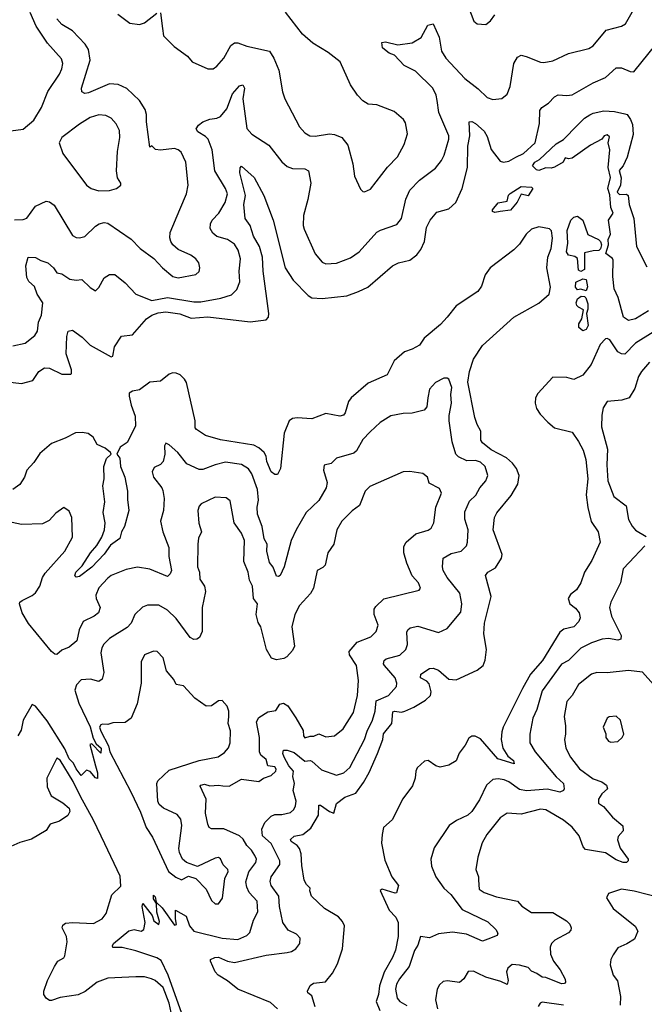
# Model space of a CAD drawing. Extents: x 1690054 to 1842981, y 782881 to 914114.
# Tile 449 of 656: x 1794615 to 1798165, y 801320 to 806914. Entities that reach past the tile are written whole.
import ezdxf

# ---------------------------------------------------------------- set-up
doc = ezdxf.new("R2010")
doc.units = 0

msp = doc.modelspace()

# ---------------------------------------------------------------- linework, layer by layer
at = {"layer": '0CON10XD'}
for points in [[(1795795.3, 805925.3), (1795785, 805955.6), (1795724.8, 806054.8), (1795709.4, 806175), (1795685.3, 806235), (1795671.1, 806251.1), (1795628.1, 806278.1), (1795618.7, 806295), (1795630.2, 806315), (1795655, 806333.2), (1795695, 806350.2), (1795735, 806354.6), (1795756.5, 806365), (1795792.6, 806407.4), (1795825, 806493.1), (1795865, 806539.2), (1795884, 806544), (1795893.1, 806525), (1795882.5, 806465), (1795906.3, 806296.3), (1795935, 806264.3), (1796031.4, 806201.4), (1796105, 806107.1), (1796135, 806080.6), (1796165, 806068.9), (1796235, 806066.4), (1796255.7, 806055), (1796270, 805985), (1796252.9, 805892.9), (1796228.9, 805801.1), (1796226.7, 805745), (1796231.8, 805725), (1796294.6, 805584.6), (1796335, 805537.5), (1796355, 805527.5), (1796415, 805531.9), (1796495, 805560.6), (1796545.3, 805594.7), (1796645, 805707.1), (1796665, 805719.4), (1796759.3, 805750.7), (1796784.4, 805785), (1796809.5, 805895), (1796832.2, 805945), (1796887.6, 806002.4), (1796979.2, 806070.8), (1797012.5, 806115), (1797027.1, 806145), (1797054.5, 806235), (1797054.5, 806255), (1796997.7, 806387.7), (1796987.9, 806455), (1796982.7, 806485), (1796962.7, 806525), (1796865, 806622.5), (1796800.8, 806655), (1796745, 806712.9), (1796715, 806724.5), (1796687.5, 806745), (1796678, 806755), (1796674.2, 806785.8), (1796695, 806789.4), (1796765, 806771.1), (1796845, 806783.3), (1796896, 806814), (1796935, 806882.5), (1796965, 806891.2), (1796998.5, 806815), (1797013.3, 806735), (1797036.7, 806695), (1797145, 806581.1), (1797221.1, 806521.1), (1797271.7, 806471.7), (1797305, 806461.4), (1797355, 806467.5), (1797385, 806491.2), (1797401.9, 806535), (1797424.5, 806665.5), (1797445, 806701.2), (1797465, 806712), (1797493.9, 806706.1), (1797575, 806672.5), (1797595, 806670.8), (1797645, 806681.1), (1797735, 806723.3), (1797849.8, 806750.2), (1797875, 806765.8), (1797949.2, 806855), (1798035, 806878.1), (1798059.3, 806890.7), (1798151.1, 807055)], [(1797166.2, 806985), (1797195.5, 806905.5), (1797215, 806890), (1797265, 806888), (1797291.1, 806908.9), (1797315, 806941.2)], [(1794535, 806278.8), (1794635, 806293.3), (1794695, 806343.3), (1794737.9, 806415), (1794775, 806507.1), (1794840, 806605), (1794853.6, 806635), (1794860, 806665), (1794852.4, 806692.4), (1794772, 806782), (1794708.3, 806878.3), (1794673.7, 806955)], [(1794655, 805786.4), (1794704.3, 805855.7), (1794765, 805884), (1794785, 805878.6), (1794810.9, 805860.9), (1794915, 805688.1), (1794935, 805676.7), (1794955, 805674.4), (1794985, 805683.1), (1795045, 805742.2), (1795066, 805755), (1795095, 805762.7), (1795115, 805759.1), (1795247.8, 805667.8), (1795300, 805615), (1795376.7, 805556.7), (1795425.8, 805505), (1795485, 805455.8), (1795515, 805448.1), (1795615, 805465.8), (1795635.5, 805484.5), (1795638.9, 805505), (1795632.6, 805532.6), (1795616, 805555), (1795586.9, 805576.9), (1795515, 805609.4), (1795485.6, 805635), (1795473.3, 805655), (1795467.5, 805675), (1795470.4, 805705), (1795525, 805836.2), (1795563.1, 805925), (1795572.5, 805975), (1795558.9, 806105), (1795531.7, 806161.7), (1795515.4, 806175.4), (1795495, 806181.8), (1795415, 806172.3), (1795386.6, 806176.6), (1795365, 806197.5), (1795355, 806190), (1795335.4, 806335), (1795335.4, 806375), (1795327.5, 806405), (1795295, 806454.5), (1795224.1, 806524.1), (1795175, 806546.4), (1795125, 806550.4), (1795005, 806498.2), (1794985, 806495.6), (1794968, 806505), (1794966.7, 806525), (1795015.4, 806685), (1795006, 806745), (1794987.7, 806775), (1794915, 806850.4), (1794855, 806887.9), (1794825, 806918.8)], [(1795171.9, 806945), (1795241.2, 806895), (1795295, 806888.1), (1795325, 806896.7), (1795395, 806952.2)], [(1795414.2, 806954.2), (1795426.6, 806865), (1795433, 806823), (1795492.1, 806762.1), (1795567.7, 806707.7), (1795596, 806675), (1795685, 806635.8), (1795715, 806636), (1795735, 806650), (1795775, 806695.8), (1795815, 806767.5), (1795835, 806783.3), (1795855, 806783.8), (1795905, 806763.9), (1796035, 806735.6), (1796060, 806695), (1796088.5, 806628.5), (1796108.6, 806505), (1796121.9, 806465), (1796205, 806306), (1796235, 806270.8), (1796264.5, 806254.5), (1796295, 806253.5), (1796375, 806266.5), (1796405, 806261.9), (1796445, 806244.2), (1796480.7, 806200.7), (1796508.6, 806095), (1796518.8, 806025), (1796551.7, 805951.7), (1796565, 805937.5), (1796575, 805936.7), (1796608.3, 805951.7), (1796705, 806075.8), (1796761.4, 806135), (1796800.8, 806205), (1796818.6, 806265), (1796807.9, 806327.9), (1796796.6, 806346.6), (1796743.4, 806393.4), (1796645, 806430), (1796595, 806434.3), (1796565, 806454.2), (1796535, 806486), (1796494.4, 806545), (1796436.5, 806675), (1796368.3, 806728.3), (1796280.5, 806780.5), (1796221.5, 806831.5), (1796125, 806957.1)], [(1794545, 804857.5), (1794625, 804846.4), (1794690, 804865), (1794723.1, 804915), (1794755, 804935.6), (1794785, 804934.2), (1794855, 804901.2), (1794905, 804900), (1794910, 804905), (1794908.8, 804925), (1794878.2, 805015), (1794881.8, 805115), (1794890.8, 805145), (1794915, 805149.5), (1794969.8, 805109.8), (1795015, 805064.5), (1795135, 804998.8), (1795145, 805002.5), (1795152.7, 805055), (1795193.8, 805116.2), (1795255, 805123.3), (1795335.4, 805215), (1795365, 805235.7), (1795401.8, 805248.2), (1795445, 805253.7), (1795525, 805243.4), (1795588.7, 805218.7), (1795685, 805225.7), (1795925, 805198.2), (1796015, 805210), (1796028.8, 805225), (1796030, 805245), (1795997.9, 805485), (1795995.6, 805565), (1795978.3, 805625), (1795944.4, 805684.4), (1795924.4, 805744.4), (1795896.9, 805785), (1795889.2, 805865), (1795899.1, 805915), (1795866.7, 806045), (1795867, 806073), (1795875, 806082.5), (1795947.2, 806017.2), (1796002.5, 805915), (1796055.4, 805775), (1796123.5, 805505), (1796170, 805435), (1796255, 805346.9), (1796275, 805334.6), (1796335, 805330), (1796475, 805345.5), (1796540.1, 805369.9), (1796594.4, 805395), (1796734.7, 805515.3), (1796767.7, 805532.3), (1796831.7, 805548.3), (1796872.2, 805577.8), (1796895, 805608.6), (1796916, 805655), (1796926.6, 805733.4), (1796947.5, 805775), (1796985, 805820), (1797055, 805840.6), (1797094.4, 805875), (1797129.6, 805955), (1797160.8, 806075), (1797162.5, 806195), (1797173.5, 806255), (1797170, 806335), (1797185, 806336.2), (1797205, 806325.3), (1797255, 806280.5), (1797271.2, 806251.2), (1797295, 806176.2), (1797345, 806111.2), (1797365.8, 806105.8), (1797395, 806111.2), (1797435, 806133.5), (1797477.9, 806155), (1797545, 806214.4), (1797569.1, 806325), (1797572.3, 806397.7), (1797582.9, 806415), (1797620.2, 806439.8), (1797655, 806475.6), (1797675, 806488.1), (1797725, 806482.9), (1797755, 806488.1), (1797874.3, 806555), (1797945, 806586.4), (1798005, 806640), (1798035, 806641.1), (1798085, 806620), (1798105, 806618.6), (1798232.9, 806775)], [(1795065, 805942.2), (1795125, 805944.4), (1795165.6, 805954.4), (1795190, 805975), (1795190, 805985), (1795170, 806015), (1795164.6, 806055), (1795170, 806165), (1795184.5, 806244.5), (1795182.5, 806285), (1795163, 806323), (1795135.4, 806355.4), (1795105, 806369.4), (1795065, 806373.5), (1795015, 806358.5), (1794955, 806320.5), (1794854.2, 806245), (1794839.2, 806215), (1794860.6, 806155), (1794995, 805974.4), (1795021.2, 805955), (1795065, 805942.2)], [(1798189, 805261), (1798115, 805215.6), (1798075, 805204.5), (1798047.5, 805225), (1798016.2, 805336.2), (1797993.1, 805385), (1797987.1, 805455), (1797988.9, 805548.9), (1797985, 805558), (1797946, 805586), (1797961.4, 805635), (1797960, 805665), (1797972.2, 805695), (1797961.7, 805775), (1797988, 805815), (1797975, 805846.7), (1797968.6, 805918.6), (1797958.2, 805955), (1797972.6, 806017.4), (1797960, 806075), (1797968.8, 806175), (1797960, 806215), (1797968.3, 806248.3), (1797955, 806260), (1797937.5, 806255), (1797923.3, 806235), (1797859.2, 806200.8), (1797755, 806128), (1797733.8, 806123.8), (1797715, 806130), (1797703.8, 806105), (1797655, 806076.7), (1797635, 806070.8), (1797605, 806073.3), (1797565, 806057.5), (1797551.7, 806061.7), (1797530, 806085), (1797543.3, 806105), (1797569.3, 806120.7), (1797665, 806210), (1797705.7, 806234.3), (1797786, 806315), (1797825, 806354.2), (1797855, 806373.8), (1797875, 806383.8), (1797935, 806396.2), (1797995, 806393.3), (1798055, 806380), (1798067.5, 806375), (1798087.7, 806347.7), (1798098.5, 806318.5), (1798102.7, 806262.7), (1798067.1, 806132.9), (1798045.6, 806084.4), (1798022.2, 806057.8), (1798034, 806015), (1798030.8, 805975), (1798010.8, 805935), (1798025, 805920.8), (1798065, 805923.3), (1798073.3, 805915), (1798080, 805865), (1798105.8, 805785), (1798121.2, 805625), (1798180.3, 805510.3)], [(1797315, 805818.8), (1797302.5, 805825), (1797303.3, 805835), (1797335, 805873.3), (1797385, 805883.3), (1797392.9, 805917.1), (1797402.7, 805927.3), (1797465, 805966.7), (1797525, 805962.5), (1797532.5, 805955), (1797505, 805914), (1797465, 805922.5), (1797442.3, 805877.7), (1797405, 805832.5), (1797345, 805823.8), (1797315, 805818.8)], [(1794575, 805061.8), (1794645, 805076.9), (1794699.8, 805120.2), (1794716.4, 805145), (1794721.4, 805195), (1794738.6, 805235), (1794747.1, 805305), (1794714.1, 805355), (1794698.3, 805398.3), (1794666.9, 805426.9), (1794655, 805450), (1794649.4, 805515), (1794663.3, 805565), (1794705, 805564), (1794735.5, 805545.5), (1794775, 805533.8), (1794806.7, 805505), (1794825, 805476), (1794855, 805470), (1794900.3, 805440.3), (1794935, 805434.2), (1794968.3, 805438.3), (1795015, 805391.9), (1795045, 805374.2), (1795065, 805393.3), (1795095, 805448), (1795125, 805465.8), (1795155, 805465.7), (1795215, 805420), (1795274.7, 805354.7), (1795365, 805318.8), (1795455, 805336.5), (1795605, 805312.1), (1795645, 805310.8), (1795758.4, 805331.6), (1795818.5, 805351.5), (1795849.4, 805380.6), (1795865.6, 805425), (1795862.5, 805485), (1795869.4, 805555), (1795857.5, 805605), (1795835, 805639.4), (1795795, 805665.5), (1795735, 805682.2), (1795712.2, 805702.2), (1795697.7, 805727.7), (1795699.2, 805755), (1795709.4, 805775), (1795746.4, 805815), (1795783.6, 805875), (1795795.3, 805925.3)], [(1797805, 805483.8), (1797791.7, 805491.7), (1797785, 805557.5), (1797769.5, 805569.5), (1797735, 805576.7), (1797722.5, 805595), (1797730, 805645), (1797726, 805716), (1797748.2, 805775), (1797765, 805792.2), (1797785, 805797.3), (1797816.4, 805775), (1797844.2, 805694.2), (1797904, 805665), (1797916, 805655), (1797922.9, 805635), (1797916.9, 805613.1), (1797907.1, 805602.9), (1797875, 805602), (1797825, 805590), (1797825.5, 805495), (1797805, 805483.8)], [(1794585, 805776.6), (1794635, 805779.2), (1794655, 805786.4)], [(1796285, 801440), (1796352.5, 801447.5), (1796392.6, 801497.4), (1796420.3, 801549.7), (1796449.1, 801635), (1796460.8, 801765), (1796449.5, 801789.5), (1796426.9, 801816.9), (1796347.8, 801865), (1796274, 801935), (1796263.8, 801965), (1796265, 801980), (1796245, 802000), (1796232.5, 802025), (1796218.5, 802108.5), (1796215.2, 802175), (1796205.9, 802205.9), (1796192.9, 802222.9), (1796158.1, 802245), (1796153.3, 802256.7), (1796174.7, 802275.3), (1796225, 802285.4), (1796269.9, 802320.1), (1796312.5, 802395), (1796315, 802451.2), (1796325, 802451.9), (1796375, 802415.4), (1796400, 802405), (1796415, 802460), (1796462.9, 802497.1), (1796525, 802520.3), (1796569.5, 802580.5), (1796602.1, 802637.9), (1796649.5, 802745), (1796678.4, 802825), (1796683.4, 802856.6), (1796731, 802915), (1796735, 802982.5), (1796745, 802986), (1796785, 802979.2), (1796804.4, 802985), (1796855, 803007.5), (1796921.9, 803048.1), (1796949.1, 803075), (1796953.8, 803096.2), (1796941.6, 803141.6), (1796930, 803155), (1796893.1, 803175), (1796895.7, 803195), (1796945, 803227.8), (1796965, 803230), (1796995, 803217.5), (1797055, 803167.9), (1797096.2, 803163.8), (1797215, 803217.8), (1797248.9, 803245), (1797260, 803275), (1797267.5, 803335), (1797252.5, 803425), (1797256.4, 803485), (1797295, 803637.5), (1797263, 803757), (1797276.2, 803775), (1797319.4, 803800.6), (1797354.3, 803855), (1797357.8, 803875), (1797305.6, 804015), (1797313.9, 804086.1), (1797327.1, 804112.9), (1797409.1, 804210.9), (1797446.2, 804275), (1797453.2, 804325), (1797439.6, 804365), (1797415.4, 804395), (1797381.3, 804425), (1797295, 804469.6), (1797245, 804509.5), (1797236.4, 804525), (1797236.4, 804576.4), (1797214.7, 804614.7), (1797201.8, 804655), (1797161.4, 804855), (1797170.9, 804915), (1797194.2, 804985), (1797246.4, 805063.6), (1797422.9, 805225), (1797565.5, 805304.5), (1797624.6, 805355), (1797632.8, 805395), (1797611.6, 805505), (1797617.4, 805565), (1797635.8, 805615), (1797643.8, 805673.8), (1797637.1, 805715), (1797626.8, 805726.8), (1797565, 805737.8), (1797525, 805723.3), (1797493.8, 805695), (1797455, 805638.5), (1797422.8, 805607.2), (1797289.7, 805505), (1797261.2, 805465), (1797239.6, 805400.4), (1797219.9, 805370.1), (1797095, 805289.4), (1797044.5, 805225), (1797006.8, 805183.2), (1796914.4, 805105), (1796887.1, 805065), (1796845, 805041.5), (1796803, 805027), (1796743.3, 804976.7), (1796703.4, 804896.6), (1796595, 804848.6), (1796498.5, 804765), (1796483.1, 804745), (1796465, 804680), (1796455, 804667.5), (1796435, 804661.8), (1796355, 804676.5), (1796275, 804645.7), (1796192.7, 804652.7), (1796165, 804647.5), (1796146, 804635), (1796117.5, 804565), (1796097.1, 804365), (1796080, 804330), (1796065, 804330), (1796045, 804346), (1796019.6, 804405), (1796015.8, 804435), (1796003.6, 804455), (1795975, 804481.2), (1795946.4, 804496.4), (1795756.3, 804526.3), (1795671.4, 804551.4), (1795619.2, 804585), (1795612.5, 804595), (1795612.3, 804635), (1795562.1, 804852.1), (1795552.4, 804872.4), (1795527, 804897), (1795505, 804906.9), (1795485, 804907.3), (1795465, 804899.6), (1795415, 804860.9), (1795355, 804854.6), (1795295, 804810.6), (1795255, 804803.5), (1795237.8, 804792.2), (1795236.1, 804775), (1795247.6, 804725), (1795271.7, 804661.7), (1795272.1, 804605), (1795225, 804511.2), (1795186.7, 804485), (1795166.7, 804445), (1795183, 804423), (1795188, 804375), (1795211.8, 804315), (1795227.5, 804235), (1795227.4, 804187.4), (1795235.7, 804125), (1795210.5, 804035), (1795194.3, 804005), (1795183.6, 803966.4), (1795131.6, 803928.4), (1795095, 803878.1), (1795025, 803803.8), (1794955, 803751.1), (1794935, 803746.7), (1794928.8, 803755), (1794933.1, 803775), (1794969.1, 803810.9), (1795017.1, 803885), (1795052.5, 803927.5), (1795082.5, 803975), (1795097.5, 804015), (1795100.8, 804055), (1795089.3, 804115), (1795099.2, 804175), (1795087.3, 804265), (1795095.3, 804305), (1795093.5, 804375), (1795108.2, 804421.8), (1795134, 804445), (1795130, 804455), (1795099.8, 804479.8), (1795055, 804500), (1795031.5, 804541.5), (1795003, 804563), (1794969.5, 804569.5), (1794932.1, 804567.9), (1794872.8, 804537.2), (1794795, 804505.5), (1794729.6, 804450.4), (1794695, 804397.5), (1794655.7, 804355), (1794641.1, 804315), (1794615, 804274), (1794575, 804245.8)], [(1797835, 805373.3), (1797805, 805382.5), (1797785, 805380), (1797773.3, 805395), (1797777, 805423), (1797815, 805441.2), (1797835, 805438), (1797842.5, 805397.5), (1797835, 805373.3)], [(1797815, 805146.7), (1797793.3, 805165), (1797793, 805187), (1797810, 805215), (1797820, 805265), (1797791.2, 805281.2), (1797781.2, 805291.2), (1797778.8, 805305), (1797785, 805327.5), (1797807, 805343), (1797825, 805342.5), (1797832.5, 805335), (1797845, 805300), (1797845, 805270), (1797836.7, 805245), (1797847.1, 805177.1), (1797835, 805154.2), (1797815, 805146.7)], [(1798215, 805139.6), (1798115, 805077.2), (1798055, 805013.6), (1798035, 805015.6), (1798015, 805028.1), (1797968.8, 805095), (1797955, 805103.8), (1797945, 805101.2), (1797915, 805068), (1797863.1, 804955), (1797815.6, 804895), (1797765, 804870.7), (1797725, 804880.5), (1797645, 804883.3), (1797559.7, 804790.3), (1797546.9, 804765), (1797544.5, 804735), (1797553.1, 804705), (1797573.4, 804673.4), (1797616.7, 804626.7), (1797655, 804595.5), (1797755, 804570.9), (1797791.8, 804518.2), (1797818.6, 804468.6), (1797833, 804415), (1797843.4, 804305), (1797834.7, 804215), (1797843.5, 804143.5), (1797864.1, 804064.1), (1797902.9, 804005), (1797914.4, 803945), (1797867.6, 803842.4), (1797825.3, 803775), (1797804.7, 803715.3), (1797779.2, 803675), (1797745, 803647.5), (1797731.9, 803625), (1797741.9, 803595), (1797775, 803570.5), (1797795, 803544.2), (1797800.8, 803515), (1797793.7, 803495), (1797765, 803463.8), (1797707.7, 803452.3), (1797686, 803435), (1797586.7, 803273.3), (1797518.8, 803195), (1797473.1, 803115), (1797362.8, 802895), (1797355, 802867.5), (1797352.2, 802825), (1797360.3, 802775), (1797390.1, 802730.1), (1797422.5, 802705), (1797425, 802686.7), (1797332.5, 802715), (1797235, 802828.1), (1797203, 802843), (1797185, 802842.5), (1797167.9, 802832.1), (1797147.8, 802792.2), (1797113, 802747), (1797095, 802703.3), (1797055, 802678), (1797005, 802667.1), (1796980, 802675), (1796937.5, 802705), (1796915, 802702), (1796875, 802663.8), (1796865.7, 802645), (1796862.5, 802605), (1796848.3, 802561.7), (1796793.4, 802486.6), (1796732.2, 802367.8), (1796683.3, 802325), (1796674.4, 802285), (1796671.1, 802235), (1796689.5, 802139.5), (1796729.2, 802045), (1796767.5, 801995), (1796756, 801954), (1796749.2, 801950.8), (1796675.9, 801974.1), (1796664.4, 801965.6), (1796714.5, 801854.5), (1796752.4, 801815), (1796765.8, 801785), (1796765.4, 801705), (1796751.8, 801628.2), (1796734.2, 801585), (1796687.2, 801502.8), (1796660.8, 801425), (1796654.4, 801375), (1796641.2, 801335), (1796662.5, 801285)], [(1798195, 804969.4), (1798148.5, 804915), (1798132.9, 804887.1), (1798110.9, 804819.1), (1798078.8, 804765), (1798037.7, 804752.3), (1797954.1, 804745.9), (1797931.2, 804708.8), (1797923, 804667), (1797921.3, 804601.3), (1797955.6, 804475), (1797952.2, 804385), (1797957.5, 804295), (1797991.9, 804205), (1798062.2, 804152.2), (1798074.6, 804075), (1798095.9, 804035.9), (1798115, 804013.6), (1798175, 803977.5)], [(1797116.7, 803656.7), (1797045, 803744.5), (1797022.8, 803785), (1797017.3, 803805), (1797021.2, 803855), (1797067.8, 803882.2), (1797124.3, 803895), (1797154.5, 803925), (1797160.9, 803945), (1797163.1, 804015), (1797146, 804076), (1797145, 804118.8), (1797171.8, 804178.2), (1797206.8, 804213.2), (1797230, 804255), (1797265.3, 804294.7), (1797275.4, 804325), (1797261.5, 804375), (1797235, 804400.9), (1797205, 804410), (1797157.4, 804407.4), (1797110, 804430), (1797094, 804445), (1797072.5, 804515), (1797056.7, 804635), (1797055.8, 804665), (1797069.1, 804735), (1797065.3, 804785), (1797071.1, 804825), (1797055, 804871.2), (1797045, 804877.5), (1797025, 804876.9), (1796977.9, 804852.1), (1796943.5, 804815), (1796933.9, 804766.1), (1796928.9, 804715), (1796913.9, 804696.1), (1796845, 804679.6), (1796795, 804677.5), (1796725, 804664.2), (1796663.8, 804625), (1796606.4, 804573.6), (1796565, 804529.4), (1796529.4, 804465), (1796515, 804451.4), (1796415, 804422.2), (1796385, 804391.9), (1796345.9, 804384.1), (1796342.2, 804355), (1796361.8, 804285), (1796356.5, 804255), (1796315, 804182.2), (1796243.1, 804115), (1796185.6, 804015), (1796158.5, 803955), (1796117.5, 803805), (1796095, 803756.2), (1796085, 803750), (1796075, 803752.5), (1796055, 803803.8), (1796035, 803830), (1796019.3, 803895), (1796021.2, 803935), (1796005.3, 803965), (1795993.1, 804035), (1795966.4, 804105), (1795963.9, 804145), (1795972.5, 804185), (1795965.6, 804245.6), (1795935, 804334.3), (1795915, 804361.5), (1795875, 804386.9), (1795785, 804399.7), (1795725, 804385.4), (1795655, 804357.9), (1795635, 804359.2), (1795565, 804391.1), (1795514.2, 804455), (1795465, 804499.2), (1795445, 804508.8), (1795437.1, 804492.9), (1795440, 804445), (1795430, 804405), (1795415, 804386.2), (1795379.2, 804370.8), (1795367.1, 804345), (1795375.6, 804315), (1795422.5, 804255), (1795428.7, 804238.7), (1795435.5, 804194.5), (1795432.1, 804125), (1795415.8, 804065), (1795428.9, 804005), (1795461.8, 803915), (1795462.5, 803865), (1795476.7, 803785), (1795469.4, 803765), (1795455, 803751.4), (1795355, 803791.8), (1795285, 803803.3), (1795220.2, 803789.8), (1795135, 803755.4), (1795115, 803741.2), (1795065, 803685.6), (1795048.2, 803645), (1795048.8, 803625), (1795071.2, 803575), (1795063.1, 803545), (1795037.1, 803525), (1794975.6, 803495), (1794952.1, 803447.9), (1794938.9, 803385), (1794895, 803349.1), (1794855, 803331.4), (1794825, 803308.1), (1794815, 803308.5), (1794795, 803323.8), (1794664.3, 803484.3), (1794629.6, 803545), (1794613.1, 803595), (1794615.6, 803605), (1794628.6, 803615), (1794685, 803641.8), (1794705, 803657.9), (1794729.1, 803695), (1794744.7, 803745), (1794758.8, 803768.8), (1794871.1, 803895), (1794915.4, 803974.6), (1794910.8, 804085), (1794895, 804122.5), (1794865, 804142.5), (1794820.3, 804109.7), (1794781.3, 804068.7), (1794745, 804050), (1794625, 804046.4), (1794545, 804062.5)], [(1795545, 801240.8), (1795458, 801485), (1795418.1, 801568.1), (1795393.9, 801583.9), (1795275, 801624), (1795197.5, 801642.5), (1795145, 801643.1), (1795141.9, 801651.9), (1795148.5, 801665), (1795235, 801736.9), (1795265, 801744.5), (1795305, 801734.6), (1795320.6, 801745), (1795327.5, 801785), (1795310.8, 801875), (1795315, 801892.5), (1795367.5, 801825), (1795377.5, 801795), (1795406.4, 801773.6), (1795409.3, 801790.7), (1795393.6, 801843.6), (1795391.7, 801891.7), (1795375, 801920), (1795375, 801940), (1795385, 801930), (1795390, 801900), (1795425, 801867.5), (1795495, 801770), (1795506.7, 801773.3), (1795500, 801805), (1795500, 801855), (1795560.3, 801820.3), (1795579.5, 801765), (1795605, 801735.2), (1795765, 801696.5), (1795855, 801688.5), (1795905, 801710), (1795922.8, 801727.2), (1795942.8, 801797.2), (1795967.8, 801845), (1795963.8, 801905), (1795920, 801955), (1795905.8, 801985.8), (1795900.8, 802015), (1795918, 802072), (1795957.9, 802125), (1795960.5, 802145), (1795950.4, 802165), (1795932.2, 802195), (1795905, 802222.5), (1795885, 802259.1), (1795865, 802277.5), (1795775, 802316.2), (1795705, 802316.9), (1795692, 802325), (1795683.8, 802343.8), (1795671.6, 802405), (1795674.2, 802485), (1795641.3, 802558.7), (1795644.6, 802565.4), (1795665, 802570.8), (1795695, 802561.8), (1795745, 802565.3), (1795769.6, 802560.4), (1795805, 802559.1), (1795875, 802598.9), (1795975, 802586), (1796001.2, 802605), (1796045, 802619.1), (1796070, 802645), (1796072.2, 802655), (1796065, 802668.7), (1796024.7, 802674.7), (1796015, 802711.5), (1795985.7, 802735.7), (1795977.8, 802755), (1795977.3, 802835), (1795960.9, 802925), (1795975, 802950), (1796025, 802980.8), (1796071.1, 802988.9), (1796093.8, 803025), (1796115, 803030.6), (1796139.1, 803015), (1796185, 802947.1), (1796226.2, 802875), (1796227.6, 802845), (1796235, 802833.3), (1796265, 802843.5), (1796286.4, 802843.6), (1796315, 802857.5), (1796355, 802839.6), (1796405, 802844.4), (1796454.1, 802885.9), (1796512.8, 802977.2), (1796535.8, 803075), (1796540.2, 803159.8), (1796529.6, 803245), (1796490.4, 803305), (1796487.7, 803325), (1796533.3, 803376.7), (1796611.3, 803408.7), (1796641.2, 803438.8), (1796653.3, 803475), (1796630, 803535), (1796630.6, 803565), (1796639.1, 803580.9), (1796685, 803622.9), (1796885, 803673.3), (1796893.3, 803685), (1796882, 803715), (1796845.6, 803755), (1796815.9, 803825.9), (1796798.8, 803885), (1796798.5, 803921.5), (1796811.9, 803945), (1796866.6, 803993.4), (1796936.7, 804013.3), (1796954.2, 804025), (1796968.6, 804055), (1796981.1, 804145), (1797013.1, 804225), (1797000.8, 804250.8), (1796941.7, 804281.7), (1796932.5, 804315), (1796906.1, 804336.1), (1796833.3, 804346.7), (1796795, 804346.2), (1796605, 804262.5), (1796579.2, 804235), (1796546.4, 804153.6), (1796505, 804124.4), (1796445, 804066), (1796416.9, 804015), (1796401.1, 803935), (1796365.5, 803885), (1796350.2, 803815), (1796338.6, 803801.4), (1796305.5, 803784.5), (1796285.7, 803684.3), (1796267.9, 803655), (1796204.6, 803585), (1796178.7, 803535), (1796161.8, 803465), (1796176.5, 803355), (1796165, 803330), (1796133.8, 803295), (1796115.6, 803284.4), (1796075, 803277.9), (1796046.8, 803286.8), (1796018.2, 803335), (1795984.6, 803465), (1795970.2, 803490.2), (1795959.6, 803535), (1795966.7, 803595), (1795944.6, 803625), (1795937.3, 803695), (1795920.3, 803730.3), (1795912.9, 803775), (1795887.9, 803835), (1795891.8, 803955), (1795875, 803997.5), (1795833.8, 804055), (1795810.7, 804180.7), (1795787.6, 804197.6), (1795725, 804201.9), (1795647, 804163), (1795635, 804150.8), (1795627.1, 804125), (1795633.7, 804053.7), (1795647.5, 804005), (1795631.7, 803968.3), (1795627.1, 803935), (1795624.5, 803805), (1795636.9, 803775), (1795639.1, 803735), (1795665, 803696.2), (1795670.4, 803665), (1795652.3, 803575), (1795651.9, 803438.1), (1795637.5, 803405), (1795622.5, 803395), (1795605, 803393.1), (1795583.9, 803403.9), (1795505, 803511.5), (1795455, 803559.4), (1795405, 803586.9), (1795342, 803588), (1795313.1, 803576.9), (1795269.2, 803535), (1795247.7, 803485), (1795225, 803460.9), (1795125, 803398.2), (1795093.7, 803366.3), (1795081.8, 803345), (1795076.7, 803316.7), (1795092.2, 803205), (1795083.5, 803166.5), (1795065, 803154.5), (1795016.8, 803166.8), (1794965, 803163.6), (1794938.2, 803135), (1794928.2, 803105), (1794950.2, 803030.2), (1795015, 802895.7), (1795032.1, 802832.1), (1795049.1, 802799.1), (1795077.5, 802775), (1795075, 802747.5), (1795025, 802800), (1795013, 802797), (1795045.8, 802675), (1795056.2, 802635), (1795056.7, 802603.3), (1795045, 802607.5), (1795015, 802643.3), (1794995, 802650), (1794965, 802620), (1794935, 802658.6), (1794920.6, 802690.6), (1794895.4, 802715), (1794870.7, 802770.7), (1794771.4, 802931.4), (1794705, 803013.6), (1794685, 803024), (1794635.3, 802934.7), (1794622.3, 802877.7), (1794604.6, 802845.4)], [(1798167.5, 803925), (1798079.5, 803830.5), (1798044.5, 803795), (1798029.5, 803715), (1797974.7, 803605), (1797967.9, 803575), (1797978.5, 803525), (1798034.2, 803415), (1798031.2, 803395), (1798015, 803389.4), (1797962.5, 803397.5), (1797925, 803395.5), (1797865, 803374.5), (1797805, 803342.7), (1797735, 803272.9), (1797695, 803253.3), (1797585, 803100.6), (1797554.7, 802995.3), (1797532.5, 802945), (1797514.4, 802854.4), (1797514.4, 802805), (1797545, 802754.4), (1797665, 802612.1), (1797705.4, 802575), (1797710.6, 802545), (1797705.3, 802534.7), (1797685, 802525.5), (1797615, 802542), (1797495, 802532.8), (1797455, 802539.6), (1797395, 802584.5), (1797368.8, 802595), (1797335, 802601.5), (1797305, 802597.8), (1797268.5, 802565), (1797228.1, 802481.9), (1797185, 802415.7), (1797162.5, 802395), (1797098, 802365), (1797055.7, 802335), (1796970.9, 802209.1), (1796951.4, 802145), (1796955.7, 802105), (1796980.6, 802045), (1797025, 801980), (1797065, 801942.9), (1797129.3, 801859.3), (1797275, 801789.1), (1797320.8, 801745), (1797332.5, 801725), (1797329.1, 801710.9), (1797275, 801689.2), (1797245, 801678.6), (1797155, 801717.9), (1797075, 801730), (1796995, 801720), (1796945, 801697.5), (1796894, 801705), (1796877.5, 801655), (1796859.1, 801625), (1796829.1, 801535), (1796773.2, 801465), (1796757.3, 801435), (1796751.3, 801405), (1796759.5, 801355), (1796776.5, 801335), (1796815, 801313.9)], [(1796080.8, 801295), (1796040.2, 801330.2), (1795855.2, 801405.2), (1795795, 801454), (1795742.1, 801485), (1795725.4, 801505), (1795698.8, 801565), (1795700, 801575), (1795723.9, 801586.1), (1795745, 801587.5), (1795795, 801564.6), (1795835, 801557.4), (1796015, 801600), (1796135, 801614.6), (1796160.2, 801619.8), (1796184.4, 801635.6), (1796208, 801665), (1796209.2, 801695), (1796188.7, 801718.7), (1796140.5, 801740.5), (1796110.4, 801785), (1796092.4, 801875), (1796087.5, 801935), (1796044.5, 801995), (1796037.7, 802017.7), (1796044, 802045), (1796093.2, 802115), (1796094.1, 802135), (1796045, 802232.9), (1795995, 802277.3), (1795990.4, 802315), (1796007.7, 802352.3), (1796045, 802389.2), (1796065, 802398.7), (1796105, 802399.1), (1796155, 802409.5), (1796173.9, 802426.1), (1796182.6, 802447.4), (1796187.1, 802475), (1796169.3, 802535), (1796177.5, 802575), (1796167.9, 802615), (1796170.6, 802645), (1796145, 802675.6), (1796118, 802725), (1796111.1, 802745), (1796115, 802764), (1796135, 802764.6), (1796175, 802751.5), (1796235, 802700.8), (1796265, 802705.8), (1796275, 802700.6), (1796331.2, 802651.2), (1796415, 802621.8), (1796457.1, 802635), (1796491.5, 802665), (1796575.6, 802824.4), (1796589.1, 802870.9), (1796619.7, 802935), (1796634.7, 802985), (1796641.1, 803045), (1796710.6, 803075), (1796756.7, 803125), (1796758.5, 803145), (1796749.5, 803175), (1796687.8, 803245), (1796683.1, 803255), (1796686.4, 803273.6), (1796698.1, 803281.9), (1796775.8, 803304.2), (1796810.6, 803335), (1796819.1, 803365), (1796816.2, 803435), (1796821.7, 803448.3), (1796835, 803458.5), (1796878.6, 803468.6), (1796995, 803433.3), (1797045.5, 803454.5), (1797122.1, 803547.9), (1797128.9, 803595), (1797116.7, 803656.7)], [(1795725, 801890), (1795745, 801891.2), (1795766.8, 801923.2), (1795781.5, 802035), (1795800.5, 802075), (1795798.5, 802085), (1795771.7, 802111.7), (1795756.1, 802146.1), (1795745, 802153.1), (1795725, 802150.6), (1795625, 802103.8), (1795563.8, 802125), (1795540.8, 802145), (1795522.7, 802182.7), (1795520, 802205), (1795535.4, 802335), (1795530.9, 802370.9), (1795508.9, 802398.9), (1795432, 802435), (1795406.9, 802455), (1795400, 802475), (1795394.1, 802574.1), (1795400, 802590), (1795465, 802650.8), (1795635, 802704.4), (1795743.4, 802726.6), (1795779.8, 802750.2), (1795802.1, 802777.9), (1795811.9, 802805), (1795813, 802873), (1795800.6, 802915), (1795803.1, 802955), (1795802.9, 802985), (1795794.3, 803014.3), (1795765, 803046.2), (1795745, 803043.8), (1795705, 803015.7), (1795675, 803014.4), (1795609.9, 803059.9), (1795545, 803130), (1795505, 803136.7), (1795491.2, 803165), (1795450, 803215), (1795429.3, 803289.3), (1795396.7, 803325), (1795375, 803326), (1795325, 803305.8), (1795305.7, 803265), (1795305.5, 803145.5), (1795282.2, 803027.8), (1795247.7, 802945), (1795215, 802920.5), (1795145, 802918.6), (1795115, 802909.4), (1795085, 802911.6), (1795075, 802907.8), (1795069.2, 802895), (1795075, 802872.3), (1795119.2, 802789.2), (1795127.9, 802755), (1795247.1, 802527.1), (1795302.1, 802412.1), (1795333.5, 802325), (1795369, 802269), (1795460, 802075), (1795501.5, 802041.5), (1795535, 802027.5), (1795575, 802047.5), (1795615, 802033.8), (1795674.2, 801975), (1795705, 801908.8), (1795725, 801890)], [(1798217.6, 803137.6), (1798155, 803207.2), (1798075, 803217.3), (1797955, 803203.2), (1797895, 803204.6), (1797864.2, 803195), (1797792.1, 803137.9), (1797754.4, 803075), (1797725, 803040.8), (1797709.5, 802955), (1797717.3, 802902.7), (1797717.5, 802855), (1797710.8, 802825), (1797718.5, 802775), (1797745, 802723.3), (1797797.3, 802657.3), (1797875, 802601.8), (1797924.6, 802584.6), (1797951.2, 802565), (1797955.8, 802545), (1797923.3, 802516.7), (1797905.8, 802485)], [(1797975, 802810), (1798015, 802813.3), (1798040, 802835), (1798048, 802855), (1798030, 802935), (1798005, 802956.2), (1797965, 802953.3), (1797954, 802946), (1797932, 802895), (1797947, 802857), (1797947.5, 802835), (1797962.5, 802815), (1797975, 802810)], [(1795475, 801273.8), (1795465, 801325.8), (1795430.9, 801415), (1795385, 801454.4), (1795363.8, 801465), (1795325, 801475.4), (1795274.6, 801475.4), (1795115, 801468.1), (1795055, 801445.6), (1794986.6, 801393.4), (1794946.4, 801373.6), (1794845, 801358), (1794795, 801342), (1794785, 801341.2), (1794765, 801353.8), (1794752, 801375), (1794752.5, 801395), (1794773.1, 801455), (1794811.8, 801535), (1794832.2, 801565), (1794865, 801584.4), (1794871.4, 801595), (1794885.4, 801675), (1794881.1, 801705), (1794855.6, 801755), (1794860, 801770), (1794875, 801780), (1794915, 801784.6), (1795035, 801779.7), (1795082.9, 801805), (1795105.5, 801835), (1795138, 801942), (1795188.9, 801991.1), (1795185, 802047.5), (1795098.8, 802231.2), (1795035, 802365.8), (1794959.7, 802499.7), (1794919.3, 802585), (1794845, 802706.2), (1794825, 802718.8), (1794768.6, 802605), (1794770, 802555), (1794793.9, 802503.9), (1794860, 802465), (1794895, 802433.8), (1794900.6, 802415), (1794888, 802392), (1794840.1, 802359.9), (1794787.5, 802342.5), (1794765, 802308.1), (1794682.6, 802257.4), (1794615, 802239.4), (1794565, 802217.1)], [(1797905.8, 802485), (1797905, 802463.5), (1797934.2, 802444.2), (1797985, 802382.9), (1798043, 802333), (1798044.2, 802305), (1798016.8, 802273.2), (1798012.9, 802255), (1798027.8, 802207.8), (1798072.9, 802145), (1798073.1, 802135), (1798065, 802125.7), (1798045, 802124.7), (1798005, 802141.3), (1797945, 802179.6), (1797830.3, 802200.3), (1797817.5, 802215), (1797795, 802276.2), (1797755.5, 802325.5), (1797706, 802366), (1797605, 802424.5), (1797575, 802427.9), (1797465, 802400.2), (1797385, 802406.5), (1797345, 802379.5), (1797269.5, 802285), (1797243.5, 802236.5), (1797218.1, 802155), (1797207.8, 802085), (1797222.9, 802045), (1797222.1, 802025), (1797226, 801975), (1797254.7, 801954.7), (1797325, 801929.6), (1797445, 801906.2), (1797468.3, 801878.3), (1797525, 801841.1), (1797645, 801841.8), (1797723.7, 801793.7), (1797741.5, 801775), (1797750, 801755), (1797748, 801742), (1797735, 801725.6), (1797656.2, 801683.8), (1797637.1, 801665), (1797630, 801645), (1797631.2, 801605), (1797649.1, 801565), (1797687.8, 801515), (1797715, 801463.3), (1797717.3, 801445), (1797711.3, 801438.7), (1797695, 801437.1), (1797605, 801471.6), (1797584, 801474), (1797555, 801495.3), (1797525, 801507.8), (1797505, 801528.8), (1797455, 801543.1), (1797415, 801545.5), (1797388.9, 801525), (1797381.8, 801505), (1797391.5, 801455), (1797385, 801433.3), (1797349.9, 801449.9), (1797265, 801473.8), (1797217.7, 801497.7), (1797195, 801508.6), (1797164.3, 801505.7), (1797138.6, 801465), (1797115, 801444.2), (1797046.7, 801453.3), (1797021.1, 801448.9), (1797000.4, 801429.6), (1796986.9, 801405), (1796978.1, 801345), (1796988.8, 801295)], [(1798255, 801925.6), (1798107.3, 801962.7), (1798035, 801974.4), (1797961.2, 801948.8), (1797951.2, 801925), (1797987.5, 801865), (1798113.2, 801763.2), (1798129.2, 801735), (1798109.7, 801690.3), (1798066.8, 801663.2), (1798015, 801641.4), (1797988.5, 801601.5), (1797975.3, 801574.7), (1797971.5, 801545), (1797988.1, 801485), (1798012.8, 801452.8), (1798030.7, 801365), (1798028.7, 801315)], [(1796294.5, 801305), (1796275, 801367.5), (1796253.3, 801385), (1796251.2, 801395), (1796265, 801427.5), (1796285, 801440)], [(1797706.2, 801315), (1797585, 801331.2), (1797574.1, 801325.9), (1797562.7, 801307.3)]]:
    msp.add_lwpolyline(points, dxfattribs=at)

doc.saveas('drawing.dxf')
